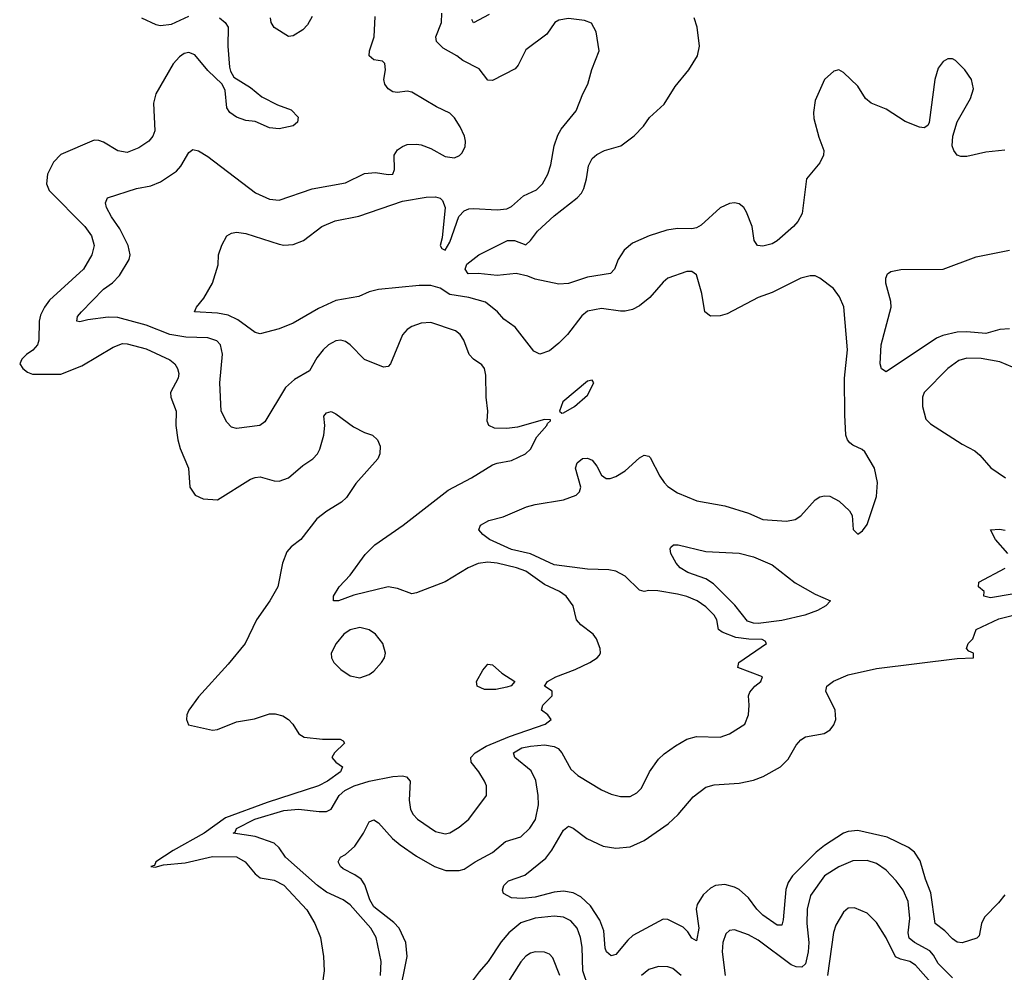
# Model space of a CAD drawing. Header units: inches. Extents: x 1682530 to 1839546, y 640742 to 791647.
# Tile 417 of 656: x 1693416 to 1697568, y 771084 to 775102. Entities that reach past the tile are written whole.
import ezdxf

# ---------------------------------------------------------------- set-up
doc = ezdxf.new("R2010")
doc.units = ezdxf.units.IN
doc.header["$MEASUREMENT"] = 0
doc.layers.add('B6797', color=7, linetype='Continuous')

msp = doc.modelspace()

# ---------------------------------------------------------------- linework, layer by layer
at = {"layer": 'B6797', "color": 5}
for points, elevation in [([(1694259.5, 775110), (1694283.5, 775090), (1694295.1, 775070), (1694293.7, 774990), (1694301.6, 774901.6), (1694305.1, 774885.1), (1694319.5, 774859.5), (1694390, 774815.8), (1694436.8, 774776.8), (1694503.3, 774743.3), (1694561.3, 774721.3), (1694590.7, 774690.7), (1694588.2, 774670), (1694570, 774654.3), (1694510, 774642.2), (1694470, 774646.2), (1694410, 774672.7), (1694370, 774677), (1694330, 774690.4), (1694303, 774710), (1694290.5, 774730), (1694283.4, 774803.4), (1694270.6, 774830.6), (1694210, 774888), (1694154.3, 774954.3), (1694130, 774963.1), (1694110, 774958.9), (1694090, 774944.9), (1694063.8, 774916.2), (1693990.5, 774789.5), (1693980.2, 774750), (1693986.8, 774633.2), (1693978.3, 774610), (1693960.5, 774590), (1693918.6, 774561.4), (1693870, 774541.1), (1693830, 774548.5), (1693770, 774584.7), (1693750, 774592.8), (1693730, 774594.3), (1693590, 774532.6), (1693558.8, 774501.2), (1693533.4, 774450), (1693529.9, 774410), (1693540.9, 774380.9), (1693690.6, 774230), (1693719.4, 774190), (1693729.8, 774150), (1693721.1, 774110), (1693685.3, 774050), (1693541.8, 773918.2), (1693520.5, 773890), (1693504.5, 773855.5), (1693498.7, 773830), (1693496.7, 773750), (1693491.2, 773730), (1693472.1, 773707.9), (1693445.1, 773690), (1693425.7, 773670), (1693416.4, 773650), (1693429.8, 773630), (1693450, 773614.8), (1693470, 773606.8), (1693590, 773607), (1693678.4, 773641.6), (1693810, 773721.2), (1693850, 773735.4), (1693870, 773734.9), (1693950, 773714.1), (1694050, 773667.8), (1694070, 773649.7), (1694082.4, 773630), (1694087.7, 773610), (1694084.5, 773590), (1694052.9, 773530), (1694053.8, 773510), (1694076, 773450), (1694074.1, 773390), (1694083.4, 773330), (1694093.6, 773293.6), (1694128.4, 773210), (1694133.3, 773130), (1694156.5, 773096.5), (1694190, 773080.3), (1694250, 773076.2), (1694390, 773164.4), (1694410, 773171), (1694430, 773173.7), (1694490, 773156.9), (1694510, 773155.8), (1694550.2, 773169.8), (1694610, 773221.3), (1694652.7, 773250), (1694672.2, 773270), (1694682.6, 773290), (1694698.4, 773350), (1694703, 773390), (1694698.8, 773430), (1694710, 773444), (1694730, 773449), (1694750, 773439.3), (1694823.9, 773383.9), (1694870, 773360.9), (1694904, 773350), (1694925.2, 773330), (1694936.5, 773303.5), (1694935.1, 773270), (1694926, 773250), (1694834.1, 773145.9), (1694794.1, 773085.9), (1694773, 773067), (1694710.9, 773029.1), (1694670, 772997.1), (1694601.6, 772910), (1694561, 772879), (1694542.2, 772857.8), (1694524, 772810), (1694504.4, 772710), (1694470.9, 772650), (1694414.7, 772570), (1694366.8, 772470), (1694296, 772384), (1694170, 772245.5), (1694129.6, 772190), (1694120.9, 772170), (1694119.3, 772150), (1694128, 772128), (1694230, 772105.6), (1694250, 772107.3), (1694330, 772140.9), (1694406.8, 772153.2), (1694470, 772173.3), (1694494.1, 772174.1), (1694525.9, 772165.9), (1694550, 772149.6), (1694568, 772130), (1694594, 772090), (1694616, 772076), (1694693, 772067), (1694767.2, 772067.2), (1694780.2, 772060.2), (1694786, 772050), (1694743.7, 772010), (1694733.2, 771990), (1694749, 771970), (1694777.2, 771950), (1694769.3, 771930), (1694714, 771890), (1694676.3, 771870), (1694460.4, 771799.6), (1694284.5, 771735.5), (1694193.6, 771670), (1694063, 771597), (1693991.1, 771550), (1693985.1, 771534.9), (1693968.7, 771530), (1693987.7, 771527.7), (1694023, 771537), (1694114, 771546), (1694230, 771572.6), (1694330, 771570.5), (1694367.4, 771550), (1694410, 771499.2), (1694430, 771482.2), (1694490, 771472.2), (1694530, 771450.7), (1694626.8, 771346.8), (1694661, 771290), (1694685.1, 771230), (1694697.2, 771150), (1694699.7, 771090), (1694692.4, 771030)], 880), ([(1694937.3, 771070), (1694940.5, 771130), (1694919.9, 771230), (1694897.3, 771270), (1694810, 771368.4), (1694779.8, 771390), (1694710, 771422.1), (1694671.5, 771450), (1694537.4, 771570), (1694510, 771608.8), (1694488.9, 771628.9), (1694410, 771656.6), (1694316.2, 771670), (1694324.6, 771675.4), (1694330.8, 771690), (1694407.6, 771730), (1694530, 771765.7), (1694591.4, 771771.4), (1694678.6, 771761.4), (1694710, 771762), (1694730, 771771.8), (1694764, 771830), (1694787.7, 771850), (1694827.1, 771870), (1694890.1, 771890.1), (1694989.6, 771909.6), (1695030, 771911.8), (1695048, 771908), (1695063.2, 771890), (1695058, 771810), (1695064.5, 771770), (1695074.9, 771750), (1695094.3, 771730), (1695170, 771678), (1695210, 771668.4), (1695230, 771672.6), (1695270, 771695.6), (1695309.7, 771730), (1695385.1, 771830), (1695384.4, 771870), (1695376.8, 771890), (1695352.8, 771930), (1695320.3, 771970), (1695318.9, 771990), (1695337.3, 772010), (1695382.7, 772037.3), (1695481.2, 772078.8), (1695632.7, 772130), (1695657.2, 772150), (1695644, 772170), (1695617.2, 772190), (1695622.7, 772210), (1695661.2, 772250), (1695662, 772270), (1695629, 772290), (1695642.7, 772310), (1695677, 772330), (1695759.2, 772360.8), (1695821.1, 772390), (1695851.1, 772410), (1695859.3, 772420.7), (1695865.7, 772430), (1695864.7, 772450), (1695848.3, 772490), (1695834.7, 772510), (1695782.9, 772550), (1695764.7, 772570), (1695749.7, 772630), (1695721.3, 772670), (1695693.3, 772690), (1695630, 772720.2), (1695550, 772775.6), (1695511.2, 772790), (1695430, 772809), (1695390, 772813.7), (1695350, 772808.7), (1695307.9, 772790), (1695210, 772730.6), (1695090, 772684.2), (1695070, 772679.8), (1695010, 772702), (1694970, 772709.2), (1694825, 772675), (1694761, 772650), (1694739, 772650), (1694739.6, 772670), (1694763.5, 772710), (1694810, 772758.4), (1694873.3, 772846.7), (1694913.4, 772886.6), (1695033.6, 772970), (1695222.7, 773117.3), (1695321.6, 773170), (1695410, 773224), (1695430, 773231.8), (1695490, 773242.6), (1695549.2, 773270), (1695570, 773290.8), (1695597.4, 773342.6), (1695639.3, 773390), (1695641.5, 773398.5), (1695655.3, 773410), (1695654.6, 773414.6), (1695630, 773416), (1695516.2, 773383.8), (1695470, 773377.4), (1695418.9, 773378.9), (1695395.1, 773390), (1695388.3, 773408.3), (1695390.9, 773450), (1695384, 773510), (1695382, 773602), (1695376, 773630), (1695365.8, 773645.8), (1695330, 773669.7), (1695312.2, 773690), (1695289.8, 773750), (1695274.2, 773774.2), (1695254, 773790), (1695150, 773824), (1695110, 773821.6), (1695070, 773807.3), (1695050, 773795.1), (1695030, 773772.3), (1694980.3, 773650), (1694970, 773639.7), (1694950, 773636.8), (1694870, 773668.1), (1694810, 773730.8), (1694790, 773744.2), (1694770, 773750.7), (1694750, 773747.6), (1694718, 773730), (1694696.5, 773710), (1694670, 773675.8), (1694639.1, 773620.9), (1694575.7, 773584.3), (1694537.2, 773550), (1694450, 773406.3), (1694429.2, 773390.8), (1694330, 773377.4), (1694310, 773383), (1694290, 773404.2), (1694266.6, 773450), (1694260.6, 773570), (1694271.2, 773691.2), (1694262.7, 773730), (1694247.5, 773747.5), (1694210, 773759.9), (1694116.8, 773763.2), (1694050, 773774.6), (1693950, 773813.3), (1693830, 773845.6), (1693790, 773847), (1693703.5, 773836.5), (1693670, 773827), (1693657.2, 773830), (1693659.7, 773850), (1693676.9, 773870), (1693770, 773964.7), (1693807.5, 773992.5), (1693837.8, 774022.2), (1693878.5, 774090), (1693882.6, 774110), (1693874.5, 774150), (1693839.2, 774219.2), (1693803.5, 774270), (1693782.6, 774310), (1693777.6, 774330), (1693786, 774350), (1693909.2, 774390), (1693970, 774401.1), (1694010, 774418.4), (1694077.4, 774462.6), (1694095.8, 774484.2), (1694130, 774541.3), (1694146.3, 774553.7), (1694170, 774548.9), (1694210, 774524.9), (1694410.9, 774370.9), (1694470, 774344.9), (1694510, 774340.7), (1694650, 774388.4), (1694790, 774413.8), (1694870, 774453.5), (1694916.7, 774456.7), (1694970, 774448.9), (1694989.5, 774450.5), (1694997.4, 774470), (1694995.1, 774530), (1695010, 774553.2), (1695030, 774567.6), (1695050, 774575), (1695090, 774577.5), (1695110, 774573.4), (1695150, 774558.2), (1695210, 774524.5), (1695250, 774519.3), (1695271.6, 774528.4), (1695281.2, 774538.8), (1695294.2, 774565.8), (1695296.1, 774590), (1695292.7, 774610), (1695273.2, 774650), (1695250, 774688.4), (1695230, 774707.8), (1695174.1, 774734.1), (1695070, 774795.6), (1695050, 774800.9), (1695010, 774795.3), (1694990, 774797.2), (1694969.7, 774810), (1694956.4, 774830), (1694952.2, 774850), (1694959.1, 774890), (1694956.6, 774916.6), (1694946.3, 774926.3), (1694910, 774933), (1694889.7, 774950), (1694891, 774970), (1694910.5, 775029.5), (1694915.2, 775115.2)], 860), ([(1693930, 775109.8), (1693990, 775082.2), (1694010, 775077.3), (1694056.6, 775083.4), (1694130, 775116.2)], 880), ([(1695016.5, 770983.5), (1695049.9, 771149.9), (1695045.2, 771210), (1695016.1, 771270), (1694994.2, 771294.2), (1694910, 771359.5), (1694892.5, 771390), (1694872.3, 771452.3), (1694856.1, 771476.1), (1694830, 771495.1), (1694780.4, 771520.4), (1694769.4, 771530), (1694759.3, 771550), (1694769.2, 771570), (1694790, 771580.5), (1694830, 771615.8), (1694866.4, 771670), (1694890, 771718), (1694910, 771726.4), (1694930, 771714.9), (1694988.6, 771648.6), (1695020.8, 771620.8), (1695090, 771573), (1695165.7, 771530), (1695213.5, 771513.5), (1695270, 771513.7), (1695290, 771519.4), (1695336.9, 771550), (1695410, 771588.4), (1695464.4, 771635.6), (1695530, 771655.8), (1695568, 771692), (1695591.6, 771728.4), (1695603.4, 771790), (1695602.5, 771830), (1695593.1, 771893.1), (1695573.2, 771933.2), (1695504.2, 771990), (1695499.3, 772010), (1695534, 772030), (1695570, 772037.7), (1695630, 772042.6), (1695670, 772036.8), (1695687.2, 772027.2), (1695702.6, 772010), (1695740.3, 771940.3), (1695770, 771914), (1695870, 771852.8), (1695910, 771834.9), (1695950, 771824.6), (1695990, 771826), (1696018.6, 771841.4), (1696038.9, 771861.1), (1696072.2, 771930), (1696110, 771983.1), (1696134.1, 772005.9), (1696181.5, 772038.5), (1696230, 772067), (1696270, 772078), (1696370, 772075.3), (1696409.2, 772090), (1696474, 772130), (1696489.2, 772170), (1696492.7, 772210), (1696489.2, 772250), (1696494.8, 772265.2), (1696516, 772290), (1696541.2, 772310), (1696549, 772330), (1696445.2, 772370), (1696449.5, 772390), (1696566, 772470), (1696560.2, 772480.2), (1696547, 772487), (1696491.5, 772488.5), (1696436.3, 772496.3), (1696378.4, 772518.4), (1696362.9, 772530), (1696355.7, 772570), (1696344.8, 772590), (1696310, 772624.8), (1696273.5, 772650), (1696230, 772668.6), (1696190, 772679), (1696107.7, 772692.3), (1696070, 772694), (1696050, 772689.6), (1696030, 772695.1), (1695970, 772755.3), (1695930, 772776.3), (1695901.3, 772781.3), (1695810, 772783.6), (1695670, 772801.8), (1695570, 772848.2), (1695490, 772867.4), (1695398, 772910), (1695369.3, 772930), (1695352.7, 772950), (1695359, 772970), (1695394, 772990), (1695454.6, 773005.4), (1695553.5, 773046.5), (1695590, 773056.5), (1695710, 773076), (1695763.5, 773096.5), (1695777.6, 773110), (1695782.4, 773130), (1695759.6, 773210), (1695767.2, 773232.8), (1695790, 773250.4), (1695810, 773252.7), (1695830, 773244), (1695850, 773218.8), (1695870, 773180.7), (1695890, 773166), (1695906.6, 773166.6), (1695930, 773174.9), (1695970, 773198.7), (1696030, 773254.4), (1696050, 773264.9), (1696070, 773260.7), (1696074.7, 773254.7), (1696115.9, 773175.9), (1696134.4, 773150), (1696150, 773132.7), (1696190, 773106.7), (1696272, 773072), (1696390, 773051.7), (1696490, 773019.7), (1696550, 772993.2), (1696650, 772986.9), (1696686.9, 772993.1), (1696710.7, 773009.3), (1696770, 773076.9), (1696790, 773088.9), (1696810, 773094), (1696832.5, 773092.5), (1696871.6, 773071.6), (1696914.8, 773030), (1696927.3, 773010), (1696930.9, 772950.9), (1696950, 772931.3), (1696970, 772946), (1696990, 772972), (1697029.2, 773090), (1697033.2, 773150), (1697021.2, 773210), (1696979.5, 773279.5), (1696969.5, 773289.5), (1696930, 773307), (1696917.4, 773317.4), (1696907.3, 773330), (1696900.5, 773350), (1696895.3, 773435.3), (1696894.6, 773590), (1696907.2, 773710), (1696891.4, 773891.4), (1696873.3, 773933.3), (1696847.5, 773967.5), (1696790, 774012), (1696770, 774021.6), (1696750, 774022), (1696710, 774012.2), (1696590, 773951.5), (1696530, 773929.6), (1696399.2, 773860.8), (1696370, 773853.3), (1696330, 773851.1), (1696306, 773870), (1696292.5, 773947.5), (1696270, 774026), (1696250, 774039.6), (1696230, 774039.7), (1696150, 774011.3), (1696130, 773995.1), (1696073.4, 773930), (1696030, 773894.9), (1696001.1, 773878.9), (1695970, 773871.8), (1695950, 773872.5), (1695870, 773883.4), (1695810, 773872.3), (1695786.9, 773853.1), (1695726.6, 773773.4), (1695690, 773736.8), (1695650, 773705.3), (1695610, 773691.2), (1695583.8, 773703.8), (1695505.2, 773805.2), (1695458.3, 773838.3), (1695431.8, 773870), (1695380.9, 773910), (1695310.3, 773930.3), (1695230, 773942.6), (1695189.3, 773969.3), (1695150, 773980.6), (1695101, 773981), (1694930, 773964.1), (1694890, 773953.8), (1694846.2, 773933.8), (1694750, 773918), (1694676.2, 773883.8), (1694570, 773822.2), (1694510, 773798), (1694430, 773777), (1694410, 773782), (1694336.2, 773836.2), (1694295.9, 773855.9), (1694250, 773864.5), (1694154, 773870), (1694162, 773890), (1694192.5, 773927.5), (1694229.6, 773990), (1694252.8, 774067.2), (1694255.1, 774110), (1694268.6, 774151.4), (1694289.7, 774190.3), (1694310, 774202), (1694330, 774206), (1694370, 774199.6), (1694510, 774154.4), (1694530, 774150.9), (1694570, 774153.7), (1694612.6, 774170), (1694690, 774228.9), (1694746.2, 774253.8), (1694846.3, 774273.7), (1695030, 774336.6), (1695130, 774353.1), (1695170, 774355), (1695188.8, 774348.8), (1695198.7, 774338.7), (1695210.9, 774310), (1695197.9, 774182.1), (1695189.2, 774150), (1695196.7, 774136.7), (1695210, 774130.4), (1695230, 774163.1), (1695268.8, 774271.2), (1695290, 774295.6), (1695310, 774303.8), (1695330, 774305.4), (1695430, 774299.8), (1695470, 774304.6), (1695490, 774314.2), (1695540.8, 774359.2), (1695595.3, 774384.7), (1695620.4, 774410), (1695643.9, 774450), (1695656.4, 774490), (1695669.8, 774570), (1695685.4, 774614.6), (1695700.2, 774639.8), (1695762.5, 774717.5), (1695790.5, 774789.5), (1695812.2, 774830), (1695828.7, 774891.3), (1695860.5, 774970), (1695847, 775050), (1695827.2, 775087.2), (1695798.7, 775098.7), (1695730, 775106.3), (1695690, 775099.7), (1695673.4, 775090), (1695639.1, 775040.9), (1695550, 774974.7), (1695518.8, 774910), (1695505.6, 774894.4), (1695410, 774845.7), (1695390, 774846.6), (1695354, 774894), (1695285.1, 774930), (1695259.5, 774950), (1695201.9, 774981.9), (1695174.2, 775010), (1695170.8, 775030), (1695194.9, 775090), (1695196, 775130)], 840), ([(1694650, 775116), (1694630, 775079.7), (1694610, 775059.3), (1694570, 775034.3), (1694550, 775031.5), (1694490, 775069.6), (1694476.3, 775090), (1694474.3, 775110)], 860), ([(1697570, 774552.2), (1697490, 774542.7), (1697410, 774525), (1697385, 774525), (1697369.9, 774529.9), (1697354.7, 774550), (1697348.7, 774570), (1697351.7, 774610), (1697368.9, 774671.1), (1697425.4, 774770), (1697438.9, 774810), (1697429.5, 774850), (1697402, 774890), (1697362.7, 774930), (1697350, 774936.3), (1697330, 774936.3), (1697310, 774925.1), (1697290, 774898), (1697275.6, 774850), (1697251.3, 774668.7), (1697245.1, 774654.9), (1697230, 774645.6), (1697210, 774648), (1697150, 774672.2), (1697070, 774724.7), (1697007.1, 774750), (1696982.8, 774770), (1696950, 774821), (1696890, 774879.7), (1696870, 774889.7), (1696850, 774885.1), (1696810.3, 774850), (1696770, 774760.9), (1696763, 774710), (1696764.7, 774684.7), (1696785.7, 774605.7), (1696807.5, 774550), (1696806, 774530), (1696790, 774498.5), (1696734.7, 774430), (1696715.8, 774284.2), (1696697.5, 774250), (1696678.8, 774230), (1696610, 774168.9), (1696590, 774157.1), (1696550, 774146.8), (1696527.6, 774150), (1696513.5, 774170), (1696504.6, 774230), (1696480.7, 774290), (1696469.2, 774309.2), (1696450, 774325.6), (1696430, 774329.8), (1696410, 774326), (1696370, 774307.7), (1696290, 774235), (1696270, 774224.2), (1696250, 774219.9), (1696190, 774221.7), (1696145.5, 774214.5), (1696070.1, 774189.9), (1696000.1, 774159.9), (1695965.6, 774130), (1695940.6, 774090), (1695924.4, 774050), (1695908.2, 774031.8), (1695810, 774015.5), (1695730, 773989), (1695690, 773987), (1695590, 774007.3), (1695559.7, 774019.7), (1695510, 774031.5), (1695430, 774023.1), (1695350, 774031.3), (1695307.6, 774030), (1695294.5, 774050), (1695302, 774070), (1695352.7, 774110), (1695474, 774170), (1695502.8, 774170), (1695550, 774152.8), (1695570, 774170.3), (1695599.8, 774210), (1695670, 774275), (1695767.1, 774350), (1695785, 774370), (1695795.4, 774390), (1695806.5, 774430), (1695814.5, 774485.5), (1695830, 774516.5), (1695850, 774533.8), (1695882, 774550), (1695950.7, 774569.3), (1696007.4, 774612.6), (1696046.6, 774653.4), (1696072.3, 774690), (1696133.9, 774746.1), (1696180, 774820), (1696237.7, 774890), (1696274.5, 774950), (1696283.1, 774990), (1696273.6, 775070), (1696260.9, 775110)], 820), ([(1695395.9, 775124.1), (1695330, 775088.5), (1695322.9, 775102.9)], 820), ([(1697590, 773798.3), (1697550, 773795), (1697490, 773778.1), (1697410, 773785.2), (1697370, 773784), (1697309.7, 773770.3), (1697282, 773758), (1697070, 773616.9), (1697050, 773629.3), (1697044.2, 773650), (1697048.5, 773730), (1697090.6, 773890), (1697090, 773913.2), (1697068.9, 773990), (1697068.8, 774011.2), (1697076.2, 774030), (1697090, 774039.5), (1697132, 774048), (1697310, 774050.1), (1697450, 774101), (1697590, 774129.3)], 820), ([(1697630, 773624.8), (1697550, 773659), (1697470, 773673.2), (1697410, 773674.6), (1697376.1, 773663.9), (1697330, 773630.9), (1697230.4, 773530), (1697222.6, 773510), (1697223.1, 773470), (1697237.4, 773417.4), (1697256.9, 773396.9), (1697390, 773311.4), (1697443.7, 773283.7), (1697465.4, 773265.4), (1697511.3, 773211.3), (1697573, 773170)], 840), ([(1697583.4, 772850), (1697531.2, 772910), (1697509.5, 772950.5), (1697547.7, 772952.3), (1697571.5, 772948.5)], 820), ([(1697601.3, 772678.7), (1697510, 772662.9), (1697482, 772670), (1697484, 772690), (1697459, 772710), (1697460.9, 772730), (1697571.6, 772788.4)], 820), ([(1697570.3, 771410), (1697543.8, 771376.2), (1697484.2, 771315.8), (1697472.4, 771290), (1697462.8, 771237.3), (1697452.8, 771227.2), (1697390, 771207.8), (1697370, 771210.9), (1697350, 771225.3), (1697318.1, 771258.1), (1697277.1, 771290), (1697258.7, 771418.7), (1697236.4, 771476.4), (1697214, 771554), (1697189.9, 771589.9), (1697164.7, 771610), (1697074.3, 771654.3), (1696950, 771681.5), (1696910, 771678), (1696890, 771671), (1696810, 771618), (1696775.4, 771590), (1696675.3, 771490), (1696656.9, 771463.1), (1696646.8, 771433.2), (1696635.4, 771304.6), (1696630, 771283), (1696610, 771282.9), (1696550, 771325), (1696525, 771350), (1696490, 771397.5), (1696450, 771433), (1696430, 771443.2), (1696390, 771454), (1696350, 771450.5), (1696330, 771439.1), (1696298.6, 771410), (1696272.9, 771370), (1696269.5, 771350), (1696279.8, 771270), (1696270, 771216.2), (1696250, 771228.4), (1696233.8, 771253.8), (1696213.6, 771273.6), (1696150, 771306.2), (1696130, 771307.9), (1696001.7, 771238.3), (1695980.4, 771219.6), (1695930, 771159.2), (1695910, 771152.6), (1695890.7, 771170.7), (1695885.6, 771185.6), (1695879, 771259), (1695863.2, 771303.2), (1695823.5, 771363.5), (1695782.6, 771402.6), (1695750, 771418.7), (1695710, 771425.9), (1695670, 771421.1), (1695590, 771400.7), (1695535.4, 771395.4), (1695490, 771397.6), (1695456.2, 771416.2), (1695451.6, 771430), (1695457.7, 771450), (1695476.9, 771470), (1695547.1, 771492.9), (1695634.9, 771565.1), (1695660.6, 771599.4), (1695710, 771683.7), (1695730, 771700.3), (1695750, 771692), (1695807.5, 771647.5), (1695876.3, 771616.3), (1695930, 771607.2), (1695990, 771613.5), (1696050, 771639.8), (1696150.6, 771710), (1696193.2, 771750), (1696256.1, 771823.9), (1696310, 771864.6), (1696345.1, 771874.9), (1696450, 771881.5), (1696510, 771894.5), (1696550.9, 771909.1), (1696625.1, 771950), (1696656.7, 771983.3), (1696690, 772041.2), (1696710, 772064.8), (1696730, 772076.6), (1696809.1, 772090.9), (1696833.9, 772106.1), (1696850, 772127), (1696857.3, 772150), (1696855.4, 772190), (1696815.8, 772270), (1696819.9, 772290), (1696847.7, 772312.3), (1696910, 772337.8), (1697030, 772365.1), (1697370, 772408), (1697438, 772410), (1697438, 772430), (1697419, 772439), (1697408.7, 772450), (1697416, 772470), (1697436, 772490), (1697449.4, 772530), (1697545.1, 772574.9), (1697650, 772600.8)], 820), ([(1697350, 771060.8), (1697290, 771120.2), (1697270, 771155.9), (1697253.8, 771173.8), (1697189.8, 771210), (1697167.7, 771227.7), (1697163.5, 771250), (1697170.4, 771310.4), (1697162.3, 771382.3), (1697142.2, 771430), (1697111.8, 771470), (1697070, 771514.2), (1697030, 771543.2), (1696990, 771555), (1696930, 771553.4), (1696870, 771529.1), (1696810.2, 771490), (1696751.6, 771408.4), (1696736.6, 771350), (1696735.6, 771290), (1696743.3, 771210), (1696741.3, 771170), (1696730, 771118.9), (1696715.1, 771104.9), (1696690, 771106.4), (1696670, 771115.8), (1696530, 771219.5), (1696490, 771241.8), (1696430, 771262.3), (1696410, 771260.5), (1696393.9, 771246.1), (1696380.9, 771210), (1696379.2, 771170), (1696390.6, 771070)], 840), ([(1697270, 771027.9), (1697194, 771114), (1697170, 771129.1), (1697130, 771138.8), (1697109.6, 771149.6), (1697070, 771229.7), (1697030, 771294.3), (1696990, 771333.3), (1696936.2, 771356.2), (1696910, 771353.7), (1696890, 771338), (1696857.7, 771282.3), (1696848.3, 771251.7), (1696823.1, 771070)], 860), ([(1695838.5, 770950), (1695791.3, 771090), (1695788, 771190), (1695781.4, 771230), (1695767.5, 771270), (1695741, 771301), (1695710, 771317), (1695670, 771319.9), (1695590, 771312.2), (1695530, 771292.1), (1695478.8, 771250), (1695447.3, 771212.7), (1695392.3, 771130), (1695353.6, 771086.4), (1695282, 770990)], 840), ([(1695694, 771070), (1695664.2, 771144.2), (1695650, 771159.7), (1695630, 771168.4), (1695590, 771169.7), (1695570, 771164), (1695550, 771151.3), (1695530, 771127.8), (1695429.6, 770970.4)], 860), ([(1696206.2, 771070), (1696170, 771100.4), (1696150, 771106.4), (1696110, 771108.6), (1696070, 771095.3), (1696037.8, 771070)], 840)]:
    msp.add_lwpolyline(points, dxfattribs=dict(at, elevation=elevation))
for points, elevation in [([(1695830, 773582), (1695810, 773577.2), (1695706.8, 773490), (1695692, 773450), (1695702.8, 773442.8), (1695710, 773444), (1695755.3, 773470), (1695810, 773518), (1695837.2, 773570)], 860), ([(1696530, 772555.1), (1696510, 772555.9), (1696484.9, 772564.9), (1696431.7, 772631.7), (1696342, 772722), (1696310, 772743), (1696233.3, 772770), (1696202, 772790), (1696184, 772810), (1696162, 772850), (1696159, 772870), (1696162.7, 772877.3), (1696173.6, 772886.4), (1696192.9, 772887.1), (1696310, 772859.1), (1696450, 772852), (1696510, 772835.8), (1696590, 772801.8), (1696686.2, 772726.2), (1696770, 772679.3), (1696835.5, 772650), (1696815.6, 772630), (1696780.7, 772610), (1696727.1, 772590), (1696630, 772568.3)], 820), ([(1694850, 772538.3), (1694810, 772528.2), (1694783.1, 772510), (1694750.3, 772470), (1694730.4, 772430), (1694730.5, 772410), (1694740.5, 772390), (1694770, 772360.5), (1694810, 772334.9), (1694850, 772326.4), (1694890, 772339.3), (1694910, 772353.4), (1694942, 772390), (1694954.5, 772410), (1694959.5, 772430), (1694947.3, 772470), (1694916.2, 772510), (1694890, 772528)], 880), ([(1695423.9, 772276.1), (1695376.4, 772276.4), (1695345.4, 772290), (1695342.5, 772310), (1695370, 772358.4), (1695390, 772383.1), (1695410, 772381.1), (1695450, 772346), (1695504, 772310), (1695488.4, 772291.6), (1695470, 772286.2)], 860)]:
    msp.add_lwpolyline(points, close=True, dxfattribs=dict(at, elevation=elevation))

doc.saveas('drawing.dxf')
